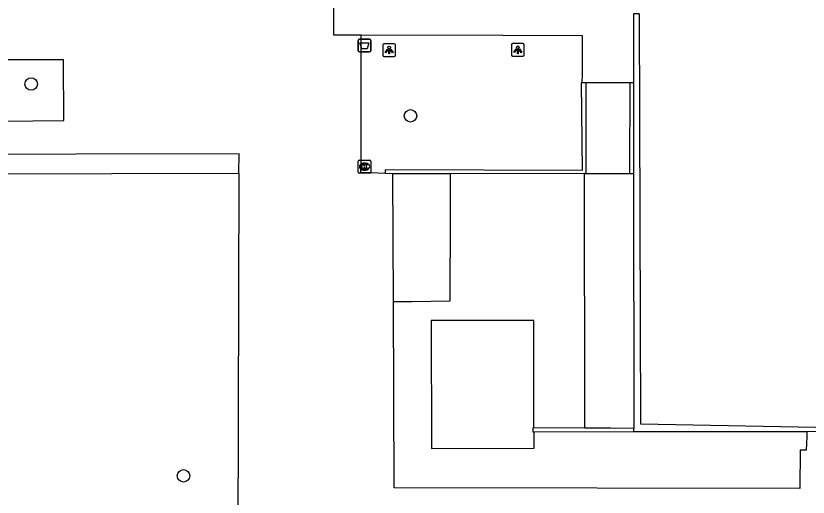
# Model space of a CAD drawing. Extents: x 161477 to 163040, y 383680 to 384868.
# Drawn here: x 162229.8 to 162291.9, y 384203.9 to 384241.6 of the extents above; entities that cross this region are included whole.
import ezdxf

# ---------------------------------------------------------------- set-up
doc = ezdxf.new("R2010")
doc.units = 0
for name, color, linetype in [('IMGEO_Afvalbak', 7, 'Continuous'), ('IMGEO_Boom', 7, 'Continuous'), ('IMGEO_Kolk', 7, 'Continuous'), ('IMGEO_Lichtpunt', 7, 'Continuous'), ('IMGEO_Muur', 7, 'Continuous'), ('IMGEO_Pand', 7, 'Continuous'), ('IMGEO_Voetpad_op_trap', 7, 'Continuous'), ('IMGEO_Voetpad_open', 7, 'Continuous')]:
    doc.layers.add(name, color=color, linetype=linetype)

msp = doc.modelspace()

# ---------------------------------------------------------------- linework, layer by layer
at = {"layer": 'IMGEO_Afvalbak'}
for p, q in [((162256.645, 384238.848), (162256.645, 384239.648)), ((162256.645, 384239.648), (162256.645, 384238.848)), ((162256.745, 384239.748), (162257.535, 384239.748)), ((162257.535, 384239.748), (162256.745, 384239.748)), ((162257.635, 384239.648), (162257.635, 384238.848)), ((162257.635, 384238.848), (162257.635, 384239.648)), ((162257.535, 384238.748), (162256.745, 384238.748)), ((162256.745, 384238.748), (162257.535, 384238.748))]:
    msp.add_line(p, q, dxfattribs=at)
msp.add_lwpolyline([(162256.788, 384239.462), (162257.492, 384239.462), (162257.343, 384238.992), (162256.937, 384238.992), (162256.788, 384239.462)], dxfattribs=at)
for centre, start, end in [((162256.745, 384239.648), 90, 180), ((162256.745, 384239.648), 90, 180), ((162257.535, 384239.648), 0, 90), ((162257.535, 384239.648), 360, 90), ((162256.745, 384238.848), 180, 270), ((162256.745, 384238.848), 180, 270), ((162257.535, 384238.848), 270, 0), ((162257.535, 384238.848), 270, 0)]:
    msp.add_arc(centre, 0.1, start, end, dxfattribs=at)
at = {"layer": 'IMGEO_Boom'}
for centre in [(162231.044, 384236.234), (162260.744, 384233.751), (162242.969, 384205.536)]:
    msp.add_circle(centre, 0.489, dxfattribs=at)
at = {"layer": 'IMGEO_Kolk'}
for p, q in [((162256.645, 384229.34), (162256.645, 384230.192)), ((162256.72, 384230.266), (162257.572, 384230.266)), ((162257.646, 384230.192), (162257.646, 384229.34)), ((162257.133, 384230.046), (162257.158, 384230.046)), ((162257.572, 384229.266), (162256.72, 384229.266)), ((162257.156, 384229.486), (162257.131, 384229.486))]:
    msp.add_line(p, q, dxfattribs=at)
for points in [[(162256.645, 384229.34), (162256.645, 384230.192)], [(162256.72, 384230.266), (162257.572, 384230.266)], [(162257.646, 384230.192), (162257.646, 384229.34)], [(162256.966, 384229.966), (162257.089, 384229.966), (162257.089, 384229.815), (162257.219, 384229.966), (162257.383, 384229.966), (162257.237, 384229.815), (162257.39, 384229.566), (162257.238, 384229.566), (162257.153, 384229.73), (162257.089, 384229.663), (162257.089, 384229.566), (162256.966, 384229.566), (162256.966, 384229.966)], [(162257.572, 384229.266), (162256.72, 384229.266)]]:
    msp.add_lwpolyline(points, dxfattribs=at)
for centre, start, end in [((162256.722, 384230.19), 91.55205, 178.44795), ((162256.722, 384230.19), 91.55205, 178.44795), ((162257.57, 384230.19), 1.55205, 88.44795), ((162257.57, 384230.19), 1.55205, 88.44795), ((162256.722, 384229.342), 181.55205, 268.44795), ((162256.722, 384229.342), 181.55205, 268.44795), ((162257.57, 384229.342), 271.55205, 358.44795), ((162257.57, 384229.342), 271.55205, 358.44795)]:
    msp.add_arc(centre, 0.0765, start, end, dxfattribs=at)
for centre, major_axis, ratio, start_param, end_param in [((162257.132, 384229.766), (-0.387, 0.002), 0.722429, 4.712389, 7.853982), ((162257.157, 384229.766), (-0.39, 0.002), 0.717154, 1.570796, 4.712389)]:
    msp.add_ellipse(centre, major_axis=major_axis, ratio=ratio, start_param=start_param, end_param=end_param, dxfattribs=at)
at = {"layer": 'IMGEO_Lichtpunt'}
for p, q in [((162258.571, 384239.302), (162258.571, 384238.495)), ((162258.571, 384239.302), (162258.571, 384238.495)), ((162259.473, 384239.397), (162258.665, 384239.397)), ((162259.473, 384239.397), (162258.665, 384239.397)), ((162259.567, 384238.495), (162259.567, 384239.302)), ((162259.567, 384238.495), (162259.567, 384239.302)), ((162268.644, 384239.321), (162268.644, 384238.514)), ((162268.644, 384239.321), (162268.644, 384238.514)), ((162269.546, 384239.416), (162268.738, 384239.416)), ((162269.546, 384239.416), (162268.738, 384239.416)), ((162269.64, 384238.514), (162269.64, 384239.321)), ((162269.64, 384238.514), (162269.64, 384239.321)), ((162258.665, 384238.401), (162259.473, 384238.401)), ((162258.665, 384238.401), (162259.473, 384238.401)), ((162268.738, 384238.42), (162269.546, 384238.42)), ((162268.738, 384238.42), (162269.546, 384238.42))]:
    msp.add_line(p, q, dxfattribs=at)
for points in [[(162258.945, 384238.966), (162258.984, 384238.938), (162258.796, 384238.676), (162258.758, 384238.703), (162258.945, 384238.966)], [(162259.047, 384238.918), (162259.094, 384238.918), (162259.094, 384238.596), (162259.047, 384238.596), (162259.047, 384238.918)], [(162259.157, 384238.938), (162259.195, 384238.965), (162259.382, 384238.703), (162259.343, 384238.675), (162259.157, 384238.938)], [(162269.018, 384238.985), (162269.057, 384238.957), (162268.869, 384238.695), (162268.831, 384238.722), (162269.018, 384238.985)], [(162269.12, 384238.937), (162269.167, 384238.937), (162269.167, 384238.615), (162269.12, 384238.615), (162269.12, 384238.937)], [(162269.23, 384238.957), (162269.268, 384238.984), (162269.455, 384238.722), (162269.416, 384238.694), (162269.23, 384238.957)]]:
    msp.add_lwpolyline(points, dxfattribs=at)
for centre in [(162259.07, 384239.1), (162269.143, 384239.119)]:
    msp.add_circle(centre, 0.0994, dxfattribs=at)
for centre, start, end in [((162258.665, 384239.302), 90, 180), ((162258.665, 384239.302), 90, 180), ((162259.473, 384239.302), 0, 90), ((162259.473, 384239.302), 0, 90), ((162268.738, 384239.321), 90, 180), ((162268.738, 384239.321), 90, 180), ((162269.546, 384239.321), 0, 90), ((162269.546, 384239.321), 0, 90), ((162258.665, 384238.495), 180, 270), ((162258.665, 384238.495), 180, 270), ((162259.473, 384238.495), 270, 0), ((162259.473, 384238.495), 270, 360), ((162268.738, 384238.514), 180, 270), ((162268.738, 384238.514), 180, 270), ((162269.546, 384238.514), 270, 0), ((162269.546, 384238.514), 270, 360)]:
    msp.add_arc(centre, 0.0946, start, end, dxfattribs=at)
at = {"layer": 'IMGEO_Muur'}
for points in [[(162274.194, 384236.33), (162274.106, 384236.33), (162274.172, 384229.469), (162258.768, 384229.527), (162258.772, 384229.324), (162258.773, 384229.225)], [(162274.464, 384236.33), (162274.194, 384236.33)], [(162274.464, 384236.33), (162274.464, 384229.376), (162274.464, 384229.224)], [(162277.921, 384229.237), (162277.921, 384229.373), (162277.932, 384236.33)], [(162278.196, 384236.33), (162277.932, 384236.33)], [(162278.196, 384236.33), (162278.207, 384229.235)], [(162259.367, 384229.198), (162258.773, 384229.225)], [(162263.875, 384229.207), (162259.367, 384229.198)], [(162274.376, 384229.224), (162263.875, 384229.207)], [(162274.376, 384229.224), (162274.464, 384229.224)], [(162277.921, 384229.237), (162277.921, 384229.221), (162278.207, 384229.235)], [(162270.404, 384209.298), (162270.33, 384209.298), (162270.32, 384209), (162270.427, 384209)], [(162274.38, 384209.276), (162270.404, 384209.298)], [(162278.236, 384209.256), (162276.433, 384209.265), (162274.38, 384209.276)], [(162278.237, 384209.017), (162278.236, 384209.256)], [(162270.427, 384209), (162278.237, 384209.017)]]:
    msp.add_lwpolyline(points, dxfattribs=at)
at = {"layer": 'IMGEO_Pand'}
msp.add_lwpolyline([(162278.644, 384241.731), (162278.744, 384209.614), (162304.79, 384209.113), (162304.675, 384253.783), (162332.833, 384253.804), (162332.868, 384338.814), (162317.775, 384338.596), (162317.492, 384279.991), (162304.608, 384279.951), (162278.525, 384280.163), (162247.165, 384280.093), (162247.036, 384254.271), (162278.605, 384254.33), (162278.607, 384253.545)], dxfattribs=at)
at = {"layer": 'IMGEO_Voetpad_op_trap'}
for points in [[(162278.644, 384241.731), (162278.188, 384241.731), (162278.196, 384236.398), (162278.196, 384236.33)], [(162274.194, 384236.33), (162274.197, 384237.021), (162274.205, 384240.021), (162267.981, 384240.038), (162256.889, 384240.063)], [(162277.932, 384236.33), (162274.464, 384236.33)], [(162278.237, 384209.017), (162291.767, 384209.002)]]:
    msp.add_lwpolyline(points, dxfattribs=at)
at = {"layer": 'IMGEO_Voetpad_open'}
for points in [[(162256.889, 384240.063), (162254.735, 384240.068), (162254.738, 384241.094), (162254.745, 384243.094), (162254.769, 384249.797), (162254.773, 384250.956)], [(162258.773, 384229.225), (162257.646, 384229.277), (162256.867, 384229.287), (162256.892, 384230.248), (162256.889, 384240.063)], [(162233.585, 384238.132), (162228.753, 384238.146), (162228.753, 384233.335), (162233.593, 384233.368), (162233.585, 384238.132)], [(162247.31, 384229.25), (162247.326, 384230.758), (162106.918, 384230.479), (162106.909, 384230.479), (162106.921, 384228.996)], [(162106.921, 384228.996), (162177.63, 384229.082), (162247.31, 384229.25)], [(162247.31, 384229.25), (162247.212, 384191.051)], [(162259.403, 384219.195), (162259.367, 384229.198)], [(162259.403, 384219.195), (162260.846, 384219.212), (162263.857, 384219.248), (162263.869, 384225.973), (162263.875, 384229.207)], [(162274.38, 384209.276), (162274.38, 384210.034), (162274.376, 384229.224)], [(162274.464, 384229.224), (162277.921, 384229.237)], [(162278.207, 384229.235), (162278.236, 384209.256)], [(162291.767, 384209.002), (162291.757, 384208.607), (162291.73, 384207.543), (162291.254, 384207.543), (162291.209, 384204.561), (162259.457, 384204.598), (162259.403, 384219.195)], [(162270.404, 384209.298), (162270.404, 384210.11), (162270.399, 384217.713), (162265.857, 384217.702), (162262.36, 384217.701), (162262.384, 384207.686), (162270.425, 384207.699), (162270.426, 384208.677), (162270.427, 384209)], [(162295.049, 384208.018), (162295.066, 384208.815), (162295.07, 384208.998), (162291.767, 384209.002)]]:
    msp.add_lwpolyline(points, dxfattribs=at)

doc.saveas('drawing.dxf')
